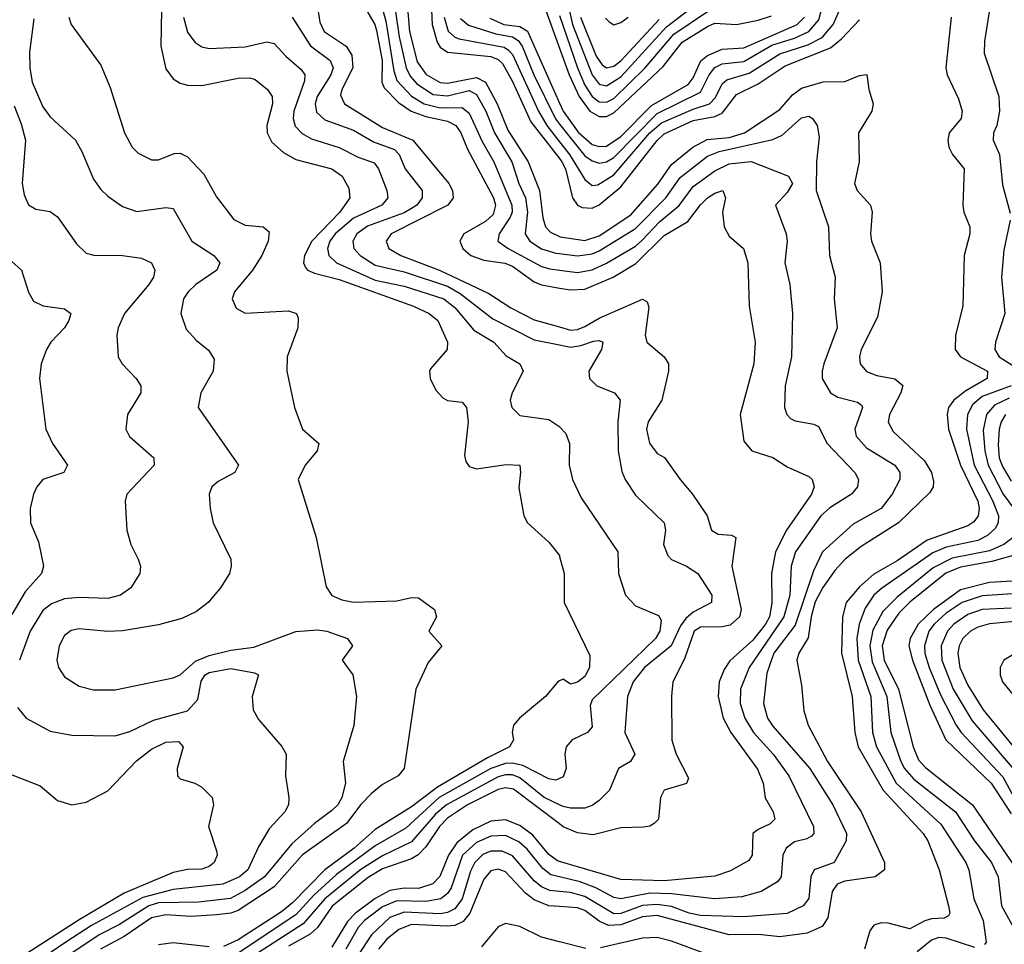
# Model space of a CAD drawing. Header units: inches. Extents: x 990535 to 1117859, y 769386 to 892122.
# Tile 778 of 1056: x 1078506 to 1081231, y 845284 to 847843. Entities that reach past the tile are written whole.
import ezdxf

# ---------------------------------------------------------------- set-up
doc = ezdxf.new("R2010")
doc.units = ezdxf.units.IN
doc.header["$MEASUREMENT"] = 0
doc.layers.add('B0874', color=7, linetype='Continuous')
doc.layers.add('B0884', color=7, linetype='Continuous')

msp = doc.modelspace()

# ---------------------------------------------------------------- linework, layer by layer
at = {"layer": 'B0874', "color": 5}
for points, elevation in [([(1079537.1, 847930), (1079555.6, 847795.6), (1079575.2, 847710), (1079586.9, 847686.9), (1079605.3, 847665.3), (1079650, 847636.3), (1079690, 847631.9), (1079750, 847647.1), (1079770, 847636.3), (1079795.8, 847590), (1079819.6, 847530), (1079868.1, 847450), (1079887, 847390), (1079906, 847350), (1079911.7, 847310), (1079904.4, 847250), (1079917.8, 847230), (1079950, 847208.6), (1079990, 847196.6), (1080000, 847195.4)], 3060), ([(1079574.2, 847930), (1079584.3, 847810), (1079606.1, 847726.1), (1079630.9, 847690.9), (1079670, 847669.1), (1079690, 847667.5), (1079770, 847683.1), (1079794.7, 847670), (1079827.3, 847610), (1079856.9, 847536.9), (1079913.6, 847450), (1079944.4, 847370), (1079954.2, 847294.2), (1079961.4, 847270), (1079974.8, 847254.8), (1080000, 847242.7)], 3080), ([(1079643.1, 847930), (1079647.7, 847830), (1079660.9, 847780.9), (1079670, 847766.7), (1079690, 847753.1), (1079810, 847741.4), (1079830, 847733.3), (1079842, 847722), (1079870, 847671.9), (1079920.6, 847560.6), (1080000, 847458.8)], 3120), ([(1079328.3, 847890), (1079336.2, 847836.2), (1079348.7, 847810), (1079409.6, 847769.6), (1079425.2, 847745.2), (1079427.5, 847710), (1079396.9, 847650), (1079394, 847634), (1079405, 847610), (1079510, 847544.5), (1079593.7, 847510), (1079693.3, 847390), (1079703.6, 847370), (1079705.8, 847350), (1079690.6, 847330), (1079533.9, 847250), (1079519.6, 847230), (1079527.4, 847210), (1079560.7, 847190), (1079670, 847148.8), (1079804.7, 847084.7), (1079865.1, 847045.1), (1079930, 847012.5), (1080000, 846992.6)], 2980), ([(1079454, 847890), (1079488.5, 847830), (1079493.3, 847813.3), (1079509.4, 847730), (1079508.1, 847670), (1079514.7, 847654.7), (1079553.9, 847613.9), (1079589.4, 847589.4), (1079630, 847574.7), (1079690, 847562.2), (1079713, 847550), (1079727.1, 847530), (1079744.9, 847484.9), (1079817.4, 847350), (1079822.8, 847330), (1079815.9, 847304.1), (1079795.4, 847284.6), (1079734.7, 847250), (1079723.8, 847230), (1079732.5, 847210), (1079754.4, 847190), (1079790, 847177), (1079848.8, 847168.8), (1079870, 847161), (1079930, 847117.6), (1079950, 847109.1), (1080000, 847100.2)], 3020), ([(1079499.6, 847910), (1079519.2, 847839.2), (1079541.5, 847701.5), (1079550, 847675), (1079590, 847631), (1079625.2, 847610), (1079670, 847598.8), (1079730, 847599.7), (1079750, 847584.3), (1079786.2, 847506.2), (1079818.4, 847450), (1079867.8, 847330), (1079868.4, 847310), (1079863.7, 847296.3), (1079833.2, 847250), (1079829.6, 847230), (1079857.8, 847210), (1079950, 847160.3), (1079973.3, 847153.3), (1080000, 847149.8)], 3040), ([(1078898.3, 847870), (1078896.3, 847770), (1078910, 847707.2), (1078930, 847679.8), (1078950, 847667.1), (1078970, 847661.8), (1079010, 847660.6), (1079110, 847681.1), (1079142.2, 847682.2), (1079157.7, 847677.7), (1079191.8, 847650), (1079204.6, 847630), (1079205.1, 847610), (1079190.1, 847550), (1079190.9, 847530), (1079203.6, 847503.6), (1079235.6, 847475.6), (1079270, 847455.7), (1079369.9, 847430.1), (1079398, 847410), (1079416.9, 847376.9), (1079419.1, 847350), (1079392.1, 847310), (1079314.3, 847230), (1079294.2, 847190), (1079291.3, 847170), (1079297.1, 847157.1), (1079302.3, 847150), (1079321.5, 847141.5), (1079390, 847123.6), (1079596, 847050), (1079639.4, 847030), (1079662.8, 847010), (1079690.1, 846950), (1079689.3, 846930), (1079643.2, 846876.8), (1079639.6, 846870), (1079642, 846850), (1079658, 846818), (1079676.7, 846796.7), (1079690, 846789.2), (1079730, 846784.2), (1079742.4, 846770), (1079747.4, 846730), (1079736.7, 846636.7), (1079740.2, 846620.2), (1079750, 846606), (1079770, 846599.7), (1079852.2, 846612.2), (1079890.1, 846610.1), (1079892.3, 846590), (1079887.1, 846547.1), (1079901.2, 846470), (1079911.6, 846450), (1079970, 846397.2), (1079999.5, 846359.5), (1080000, 846357.5)], 2920), ([(1079958.5, 847878.5), (1080000, 847764.2)], 3220), ([(1078545, 847845), (1078533.1, 847753.1), (1078533.6, 847710), (1078540.1, 847670), (1078570, 847601.5), (1078590, 847574), (1078659.6, 847510), (1078678, 847478), (1078710, 847401.7), (1078730, 847372.6), (1078750, 847354.4), (1078790, 847326.4), (1078830, 847312.4), (1078910, 847323.5), (1078930, 847320.2), (1078982.3, 847230), (1079043.2, 847190), (1079059.8, 847170), (1079051, 847150), (1078993, 847110), (1078972.2, 847090), (1078959.1, 847070), (1078951.8, 847030), (1078966.4, 846986.4), (1078994.6, 846954.6), (1079028.2, 846928.2), (1079043.5, 846903.5), (1079041.5, 846870), (1079007.1, 846810), (1078999.6, 846770), (1079111, 846610), (1079100.7, 846590), (1079055.1, 846564.9), (1079037.4, 846550), (1079030.3, 846530), (1079032.6, 846490), (1079041.5, 846450), (1079090.2, 846350), (1079091.4, 846330), (1079086.5, 846310), (1079061.2, 846270), (1079027.1, 846230), (1078994.7, 846205.3), (1078954.4, 846185.6), (1078890, 846167.8), (1078790, 846151.2), (1078750, 846149.9), (1078670, 846156.7), (1078648, 846152), (1078630, 846138.4), (1078614.4, 846110), (1078608.8, 846070), (1078613, 846050), (1078630, 846024), (1078670, 845998.4), (1078710, 845988.1), (1078770, 845988.4), (1078930, 846021.5), (1078950, 846029.4), (1078992.4, 846067.6), (1079030, 846083), (1079090, 846098), (1079153.9, 846106.1), (1079270, 846149.8), (1079330, 846154), (1079355.6, 846150), (1079412.7, 846130), (1079427, 846110), (1079398.4, 846070), (1079427.4, 846030), (1079438.2, 845970), (1079430.9, 845889.1), (1079401.4, 845790), (1079407.6, 845730), (1079397.6, 845690), (1079386.5, 845670), (1079370, 845654.3), (1079321.5, 845618.5), (1079258.5, 845561.5), (1079183.3, 845470), (1079130, 845432.3), (1079089.2, 845410.8), (1079000.1, 845399.9), (1078890, 845398.2), (1078863.1, 845390), (1078781.8, 845338.2), (1078725.5, 845310), (1078650, 845258.8)], 2860), ([(1078641.2, 847850), (1078648, 847830), (1078730, 847717), (1078755.8, 847655.8), (1078795.9, 847530), (1078817.1, 847490), (1078833.3, 847473.3), (1078870, 847455.1), (1078890, 847455.1), (1078933.1, 847473.1), (1078950, 847474), (1078970, 847463.5), (1079015.2, 847415.2), (1079050, 847352.3), (1079098.2, 847290), (1079130, 847274.1), (1079179.3, 847270), (1079195.8, 847255.8), (1079193.1, 847230), (1079175.5, 847190), (1079150, 847149.5), (1079099.8, 847090), (1079094, 847070), (1079104.9, 847044.9), (1079130, 847030.7), (1079250, 847037.5), (1079271.6, 847030), (1079276.7, 847016.7), (1079275.6, 846990), (1079245.6, 846910), (1079245, 846870), (1079266.3, 846770), (1079288.8, 846710), (1079333.2, 846670), (1079329.3, 846650), (1079296.1, 846610), (1079276, 846570), (1079326, 846410), (1079353.5, 846273.5), (1079369.3, 846249.3), (1079397.2, 846237.2), (1079430, 846231), (1079550, 846234), (1079590, 846243.5), (1079610, 846242.7), (1079654.2, 846210), (1079659, 846190), (1079638.6, 846150), (1079673.7, 846110), (1079636.2, 846063.8), (1079602.3, 845990), (1079569.5, 845770), (1079553.4, 845750), (1079510, 845726.1), (1079479.3, 845700.7), (1079450, 845670.6), (1079410, 845618.4), (1079288.9, 845531.1), (1079210, 845442.6), (1079110, 845377.6), (1079090, 845370.2), (1079050, 845364.9), (1078979.2, 845360.8), (1078910, 845365.4), (1078870, 845357.2), (1078794.5, 845305.5), (1078729.6, 845270.4)], 2880), ([(1078959.1, 847850), (1078970, 847808.3), (1078990, 847780.9), (1079010, 847767.8), (1079030, 847762.9), (1079130, 847767.5), (1079190, 847782.2), (1079210, 847777.3), (1079241.9, 847741.9), (1079285.2, 847705.2), (1079295.1, 847690), (1079294.1, 847674.1), (1079264.6, 847590), (1079262.2, 847570), (1079268.1, 847548.1), (1079287.9, 847527.9), (1079313.5, 847513.5), (1079390, 847489.7), (1079442.7, 847462.7), (1079486.5, 847446.5), (1079499, 847430), (1079521.7, 847370), (1079524.6, 847350), (1079507.8, 847330), (1079430, 847294), (1079378.9, 847250), (1079364.1, 847230), (1079357.7, 847210), (1079361.1, 847190), (1079382.9, 847170), (1079490, 847121.9), (1079570, 847105.2), (1079679.4, 847070), (1079710, 847046.6), (1079763.2, 846983.2), (1079818, 846950), (1079852.4, 846912.4), (1079890.3, 846890), (1079899.7, 846870), (1079868.4, 846810), (1079863.5, 846790), (1079868.1, 846770), (1079890, 846747.2), (1079970, 846736.8), (1079997.9, 846717.9), (1080000, 846715.7)], 2940), ([(1079259.8, 847850), (1079310.6, 847770.6), (1079365.1, 847730), (1079373.6, 847710), (1079367.3, 847690), (1079329, 847630), (1079323.3, 847610), (1079327.2, 847587.2), (1079350, 847566.2), (1079430, 847537.7), (1079484.7, 847504.7), (1079543.4, 847483.4), (1079556.4, 847470), (1079573.1, 847430), (1079620.1, 847370), (1079619.9, 847350), (1079604.5, 847330), (1079590, 847320.2), (1079570, 847308.6), (1079468.6, 847271.4), (1079438.8, 847250), (1079427.6, 847230), (1079430.5, 847210), (1079448.2, 847190), (1079490, 847163.9), (1079570, 847145), (1079690, 847105.2), (1079724.9, 847084.9), (1079815.2, 847015.2), (1079930, 846956.9), (1080000, 846942.8)], 2960), ([(1079680.8, 847850), (1079691.5, 847811.5), (1079710, 847794.4), (1079722, 847790), (1079847, 847767), (1079859.1, 847759.1), (1079870, 847746.4), (1079942, 847590), (1079965.2, 847550), (1080000, 847505.3)], 3140), ([(1079726.2, 847846.2), (1079748.1, 847828.1), (1079823.6, 847803.6), (1079870, 847795.5), (1079885.9, 847785.9), (1079896.7, 847770), (1079929.2, 847690), (1079988.5, 847568.5), (1080000, 847554.1)], 3160), ([(1079807.1, 847847.1), (1079845.4, 847830), (1079890, 847824), (1079911.4, 847811.4), (1080000, 847612.2)], 3180), ([(1078490, 847604.9), (1078510, 847555.2), (1078521.8, 847510), (1078512.3, 847390), (1078517.9, 847357.9), (1078530, 847330.3), (1078550, 847318.5), (1078590, 847312.4), (1078610, 847297.3), (1078662.7, 847222.7), (1078690, 847196.9), (1078710.8, 847190.8), (1078790.1, 847190.1), (1078843.1, 847183.1), (1078870, 847170.2), (1078879.7, 847150), (1078876.1, 847130), (1078862.7, 847110), (1078796.1, 847030), (1078777.8, 846990), (1078774.5, 846970), (1078778.6, 846910), (1078789.1, 846890), (1078828.1, 846850), (1078841.2, 846830), (1078840.7, 846810), (1078804.3, 846750), (1078799.7, 846710), (1078809.5, 846689.5), (1078877.3, 846630), (1078878, 846610), (1078802, 846530), (1078797.3, 846510), (1078802.4, 846430), (1078813.6, 846390), (1078833.8, 846350), (1078839.6, 846330), (1078838.3, 846310), (1078813.1, 846270), (1078784.9, 846250), (1078750, 846240.7), (1078670, 846244), (1078630, 846239.7), (1078593.9, 846226.1), (1078570, 846207.6), (1078534.5, 846150), (1078504.9, 846070)], 2840), ([(1078457.4, 847197.4), (1078510.1, 847150.1), (1078530, 847088.5), (1078544.2, 847064.2), (1078570.9, 847050.9), (1078630, 847042.4), (1078647.2, 847030), (1078642, 847010), (1078629.2, 846990), (1078592.1, 846950), (1078579.7, 846930), (1078564.7, 846890), (1078560.7, 846850), (1078578, 846710), (1078596.5, 846670), (1078637.6, 846610), (1078627.3, 846590), (1078569.6, 846570.4), (1078552.9, 846550), (1078544.2, 846530), (1078535, 846490), (1078535.3, 846450), (1078557.6, 846397.6), (1078571.8, 846330), (1078566.3, 846310), (1078520.6, 846259.4), (1078483.5, 846196.5)], 2820), ([(1078499.5, 845939.5), (1078523.9, 845910), (1078590, 845873.4), (1078650, 845862.8), (1078770, 845860.9), (1078810, 845872.5), (1078875.9, 845904.1), (1078970, 845930.1), (1078998.4, 845961.6), (1079007.8, 846012.2), (1079019.2, 846030), (1079030, 846036.5), (1079090, 846046.8), (1079155.3, 846035.3), (1079166.4, 846030), (1079149.2, 845970), (1079152.3, 845932.3), (1079166.3, 845906.3), (1079231, 845831), (1079243.6, 845810), (1079241.7, 845750), (1079251, 845690), (1079249.3, 845670), (1079239.3, 845650), (1079196.5, 845603.5), (1079166.7, 845553.3), (1079137, 845490), (1079113.8, 845470), (1079068, 845450), (1078930, 845435.4), (1078846.5, 845413.5), (1078704.7, 845335.3), (1078633.7, 845290), (1078575.5, 845250)], 2840), ([(1080000, 846012.6), (1079994.9, 846010), (1079961.3, 845970), (1079889.2, 845910), (1079873, 845890), (1079868.5, 845870), (1079872.4, 845850), (1079861.4, 845830), (1079800.5, 845799.5), (1079661.8, 845718.2), (1079590, 845663.9), (1079490, 845601.7), (1079431.2, 845550), (1079350.4, 845489.6), (1079261.2, 845398.8), (1079230, 845374), (1079110, 845296.2), (1079070, 845277.3)], 2920), ([(1078470, 845758.6), (1078562.2, 845722.2), (1078610, 845681.3), (1078650, 845669.4), (1078690, 845676.8), (1078750, 845708.3), (1078828.9, 845791.1), (1078870, 845823.8), (1078910, 845842.8), (1078945.5, 845845.5), (1078958.5, 845830), (1078941.1, 845770), (1078942.6, 845750), (1078950, 845741.3), (1078990, 845729.3), (1079010, 845718.2), (1079038, 845690), (1079042.2, 845670), (1079028, 845610), (1079050, 845542.8), (1079051.9, 845530), (1079044.3, 845510), (1079030, 845498.9), (1079010, 845491.7), (1078970, 845490.3), (1078930, 845482.2), (1078794.8, 845425.2), (1078670, 845351.5), (1078512, 845250)], 2820), ([(1080000, 845742.6), (1079990, 845737.9), (1079970, 845741.3), (1079898.6, 845778.6), (1079870, 845785), (1079850, 845783.8), (1079810.1, 845770), (1079666.6, 845690), (1079574.5, 845605.5), (1079490, 845556.3), (1079383, 845477), (1079319.9, 845420.1), (1079270, 845364.9), (1079110, 845259.6)], 2940), ([(1080000, 845669.8), (1079957.3, 845690), (1079890, 845744.9), (1079870, 845752.4), (1079850, 845752.8), (1079830, 845746.8), (1079686.8, 845670), (1079656.3, 845643.7), (1079590, 845567), (1079510, 845528.5), (1079450, 845490.7), (1079350.2, 845409.8), (1079290, 845339.9), (1079057.1, 845190)], 2960), ([(1080000, 845616.7), (1079872.7, 845712.7), (1079850, 845717), (1079830, 845712), (1079745, 845670), (1079690, 845633.1), (1079667.7, 845610), (1079630, 845553.3), (1079608.7, 845531.3), (1079590, 845520.2), (1079510, 845492.8), (1079470, 845468.5), (1079371, 845389), (1079329.8, 845330.2), (1079310, 845311.3), (1079250, 845278.9)], 2980), ([(1080000, 845512.6), (1079994.3, 845514.3), (1079970, 845532.5), (1079925.7, 845585.7), (1079890, 845612.6), (1079850, 845628.4), (1079810, 845624.4), (1079759.7, 845600.3), (1079715.4, 845564.6), (1079692.2, 845530), (1079668.2, 845471.8), (1079649, 845451), (1079610, 845438.4), (1079570, 845439.5), (1079530, 845432.6), (1079490, 845410.7), (1079435.4, 845370), (1079413.1, 845346.9), (1079370, 845276.1)], 3020), ([(1080000, 845470.4), (1079976.1, 845476.1), (1079953.5, 845493.5), (1079910, 845547.3), (1079887.7, 845567.7), (1079850, 845584.4), (1079810, 845583), (1079770, 845565.8), (1079731.2, 845530), (1079700.2, 845439.8), (1079690, 845424), (1079671.8, 845410), (1079630, 845401.8), (1079550, 845403.7), (1079510, 845387), (1079460, 845350), (1079442.8, 845330), (1079408.3, 845270)], 3040), ([(1080000, 845430), (1079972.9, 845432.9), (1079950, 845443.2), (1079930, 845459.6), (1079870, 845528.8), (1079841.6, 845541.6), (1079810, 845541.7), (1079787.9, 845532.1), (1079765.7, 845510), (1079753.9, 845486.1), (1079730.6, 845410), (1079710, 845382.1), (1079690, 845371.7), (1079670, 845368.4), (1079570, 845372.4), (1079530, 845357.5), (1079479.7, 845310), (1079400.2, 845190)], 3060), ([(1080000, 845388), (1079970, 845390.2), (1079930, 845406.4), (1079905.5, 845425.5), (1079850, 845484.1), (1079830, 845492.1), (1079810, 845487.1), (1079790, 845463.7), (1079752, 845370), (1079733, 845347), (1079710, 845335.7), (1079690, 845333.7), (1079590, 845338.1), (1079555, 845325), (1079522.1, 845297.9), (1079498.5, 845270)], 3080), ([(1080000, 845290.9), (1079950, 845303.5), (1079890, 845333.4), (1079850, 845341.2), (1079830, 845332.4), (1079783.7, 845276.3)], 3120), ([(1079030, 845276.4), (1078930, 845287.8), (1078890, 845281.9)], 2920)]:
    msp.add_lwpolyline(points, dxfattribs=dict(at, elevation=elevation))
at = {"layer": 'B0884', "color": 5}
for points, elevation in [([(1080000, 847554.1), (1080070, 847465.8), (1080090, 847452.2), (1080110, 847445.8), (1080130, 847449.6), (1080150, 847461.3), (1080270, 847583.6), (1080390, 847642.2), (1080413.9, 847690), (1080430, 847711), (1080450, 847720.8), (1080510, 847727.2), (1080587.4, 847772.6), (1080650, 847792.3), (1080690, 847810.7), (1080717.4, 847842.6), (1080742.7, 847937.3)], 3160), ([(1080016.6, 847916.6), (1080035.7, 847830), (1080089.9, 847690), (1080110, 847664.4), (1080130, 847659.9), (1080170, 847684.7), (1080296.3, 847823.7), (1080390, 847895.2)], 3260), ([(1080000, 847505.3), (1080027.4, 847470), (1080070, 847400.6), (1080090, 847383.8), (1080106.2, 847386.2), (1080150, 847413.6), (1080250.1, 847529.9), (1080282.1, 847557.9), (1080370, 847595.7), (1080414.7, 847610), (1080432.2, 847627.8), (1080450, 847665.7), (1080463.3, 847676.7), (1080525, 847695), (1080610, 847748.3), (1080686.9, 847773.1), (1080726.7, 847793.3), (1080757.3, 847830), (1080785.9, 847894.1)], 3140), ([(1080000, 847854.3), (1080049.7, 847710), (1080070, 847662.1), (1080090, 847630.1), (1080110, 847616), (1080130, 847615.2), (1080150, 847625.3), (1080237.2, 847710), (1080316.7, 847803.3), (1080410, 847865.7)], 3240), ([(1081190.1, 847869.9), (1081176.6, 847783.4), (1081175.6, 847750), (1081215.7, 847630), (1081217.5, 847590), (1081210.7, 847550), (1081201.2, 847530), (1081200.2, 847510), (1081217.8, 847470), (1081226, 847386), (1081247.4, 847307.4)], 3140), ([(1080000, 847764.2), (1080027, 847690), (1080054.3, 847630), (1080083.8, 847590), (1080110, 847575), (1080130, 847575.5), (1080150, 847584.8), (1080286.5, 847713.5), (1080339.1, 847780.9), (1080410, 847824.5), (1080430, 847833), (1080490, 847829.9), (1080550, 847841.3), (1080586.5, 847853.5)], 3220), ([(1080000, 847612.2), (1080009.9, 847589.9), (1080051.5, 847531.5), (1080090, 847497.7), (1080110, 847491.7), (1080130, 847493.2), (1080170, 847519.5), (1080254.4, 847605.6), (1080356, 847664), (1080370, 847681.7), (1080391.2, 847728.8), (1080410, 847743.8), (1080450, 847761.2), (1080510, 847765), (1080657.7, 847830), (1080677.7, 847850)], 3180), ([(1080000, 847458.8), (1080006.8, 847450), (1080016.4, 847430), (1080035.5, 847350), (1080049.9, 847329.9), (1080062.9, 847322.9), (1080090, 847321), (1080110, 847330.6), (1080170, 847380.2), (1080270, 847508.8), (1080290, 847527.5), (1080370, 847564.4), (1080430, 847575.5), (1080450, 847583.9), (1080490, 847635.9), (1080550, 847665.6), (1080624.4, 847715.6), (1080750, 847765.5), (1080780.1, 847790), (1080830, 847843.1)], 3120), ([(1080058.2, 847850), (1080101.7, 847741.7), (1080118.1, 847718.1), (1080130, 847710.1), (1080150, 847714.1), (1080170, 847729.6), (1080276.2, 847843.8)], 3280), ([(1080127.1, 847847.1), (1080137.2, 847837.2), (1080150, 847829.2), (1080170, 847835.4), (1080190, 847849.8)], 3320), ([(1081083.9, 847850), (1081069, 847710), (1081072.9, 847690), (1081104, 847624), (1081115, 847590), (1081111.9, 847570), (1081079, 847530), (1081074.6, 847510), (1081077.6, 847490), (1081088, 847470), (1081120.1, 847430), (1081116.4, 847330), (1081118.9, 847310), (1081135.8, 847270), (1081135.9, 847250), (1081120.1, 847190), (1081116.6, 847050), (1081096.2, 846970), (1081095.5, 846930), (1081110.1, 846910), (1081184.6, 846870), (1081184.2, 846850), (1081124.3, 846815.7), (1081091.1, 846790), (1081076.3, 846770), (1081073.3, 846750), (1081076.5, 846710), (1081110.4, 846610), (1081157.9, 846510), (1081161.8, 846490), (1081158.8, 846470), (1081146.5, 846453.5), (1081130, 846441.7), (1081017.8, 846402.2), (1080934.4, 846345.6), (1080870, 846308.4), (1080830, 846273.6), (1080793.5, 846230), (1080783.7, 846190), (1080780.8, 846090), (1080810.1, 845969.9), (1080817.1, 845870), (1080827.1, 845830), (1080895.5, 845710), (1081006.4, 845590), (1081019.6, 845570), (1081051.3, 845490), (1081077, 845390), (1081080.1, 845370), (1081077.1, 845362.9), (1081064.4, 845355.6), (1081030, 845354.2), (1081011.4, 845348.6), (1080970, 845326.4), (1080910, 845342.2), (1080890, 845343.4), (1080870, 845336.7), (1080858.9, 845321.1), (1080844.1, 845270)], 3120), ([(1080000, 847242.7), (1080001.8, 847241.8), (1080070, 847231.4), (1080110, 847245.2), (1080197.1, 847302.9), (1080272, 847388), (1080310, 847441.8), (1080368.6, 847490), (1080409, 847511), (1080470, 847517.4), (1080512, 847530), (1080610, 847594.8), (1080645.2, 847634.8), (1080670, 847653.9), (1080730, 847670.8), (1080790, 847671.8), (1080830, 847688.8), (1080851, 847691), (1080856.6, 847650), (1080868.4, 847610), (1080864.8, 847590), (1080827.2, 847530), (1080829.5, 847450), (1080816.8, 847390), (1080823.6, 847370), (1080860.9, 847330), (1080865, 847310), (1080860.4, 847250), (1080863.5, 847230), (1080887.5, 847170), (1080893.3, 847090), (1080880.5, 847019.5), (1080834.8, 846930), (1080830.1, 846910), (1080831.8, 846890), (1080850, 846869.5), (1080878.1, 846858.1), (1080928.6, 846848.6), (1080950.5, 846830.5), (1080944.8, 846810), (1080913, 846750), (1080909.4, 846729.4), (1080923.7, 846703.6), (1081010, 846621.5), (1081029.7, 846590), (1081035.4, 846564.6), (1081034.7, 846550), (1081025.3, 846534.7), (1080938.2, 846450), (1080834.9, 846385.1), (1080790.4, 846349.6), (1080761.9, 846318.1), (1080728.7, 846271.3), (1080708.1, 846231.9), (1080696.6, 846190), (1080688.3, 846131.7), (1080662.4, 846090), (1080656.6, 846070), (1080670, 846000.7), (1080676, 845930), (1080687.9, 845890), (1080741.7, 845790), (1080834.6, 845650), (1080899.2, 845510), (1080899.8, 845490), (1080873.4, 845470), (1080790, 845458.1), (1080768.6, 845450), (1080754.7, 845430), (1080743, 845357), (1080727.4, 845332.6), (1080685.1, 845314.9), (1080610, 845304.1), (1080550.5, 845310.5), (1080470, 845310.2), (1080270, 845363.5), (1080230, 845359.7), (1080170, 845337.9), (1080135.8, 845335.8), (1080110, 845347.8), (1080070, 845377.2), (1080050, 845384.3), (1080000, 845388)], 3080), ([(1080000, 847195.4), (1080050, 847189.4), (1080090, 847195), (1080110, 847203.6), (1080210, 847265.2), (1080294.5, 847350), (1080333.6, 847406.4), (1080410, 847465.3), (1080441.5, 847478.5), (1080590, 847511.1), (1080616.4, 847523.6), (1080670, 847571.5), (1080690, 847576.3), (1080700.3, 847570), (1080713.6, 847550), (1080718.3, 847518.3), (1080710.9, 847450), (1080710.1, 847370), (1080744.2, 847270), (1080747.5, 847190), (1080762.8, 847130), (1080759.8, 847070), (1080768.8, 846990), (1080732.1, 846890), (1080726.6, 846870), (1080727.4, 846850), (1080750.2, 846810), (1080770, 846797.9), (1080824.5, 846784.5), (1080835.6, 846775.6), (1080838.5, 846770), (1080817.7, 846710), (1080821.5, 846690), (1080850, 846658), (1080928.1, 846610), (1080941.9, 846590), (1080942.3, 846570), (1080921, 846530), (1080890, 846490.4), (1080812.9, 846447.1), (1080728.1, 846370), (1080702.7, 846317.3), (1080652.7, 846167.3), (1080593.5, 846090), (1080574, 846034), (1080564.6, 845950), (1080575.3, 845910), (1080590, 845887.4), (1080693, 845770), (1080756.5, 845670), (1080794.7, 845590), (1080793.9, 845570), (1080759.8, 845510), (1080705, 845490), (1080695.8, 845470), (1080689.7, 845410.3), (1080674.7, 845390), (1080630, 845369.3), (1080510, 845359.8), (1080390, 845363.4), (1080358.5, 845370), (1080310, 845388.5), (1080270, 845394), (1080230, 845390.9), (1080170, 845369.3), (1080150, 845368.1), (1080070, 845416.2), (1080030, 845426.8), (1080000, 845430)], 3060), ([(1080000, 847149.8), (1080050, 847143.3), (1080090, 847150.3), (1080130, 847168.8), (1080210, 847216.2), (1080228.1, 847231.9), (1080276.7, 847283.3), (1080331.3, 847328.7), (1080370, 847381.7), (1080430, 847424.7), (1080470, 847444), (1080530.5, 847450.5), (1080634.2, 847410), (1080644.9, 847390), (1080630, 847364.4), (1080597.6, 847330), (1080627.8, 847250), (1080630.1, 847230), (1080623.9, 847170), (1080637.8, 847110), (1080644.6, 847030), (1080641.9, 846910), (1080624.3, 846830), (1080622.5, 846770), (1080629.3, 846750), (1080639.4, 846739.4), (1080652.6, 846732.6), (1080703.8, 846723.8), (1080716.8, 846716.8), (1080740.8, 846670), (1080817, 846590), (1080827.6, 846570), (1080824.8, 846550), (1080808.3, 846530), (1080747.9, 846492.1), (1080723.1, 846470), (1080653.1, 846370), (1080641.4, 846330), (1080637.8, 846250), (1080620.9, 846190), (1080524.7, 846050), (1080501.3, 845990), (1080499.9, 845950), (1080512.7, 845910), (1080537.1, 845870), (1080591.6, 845810), (1080634.6, 845750), (1080703.1, 845610), (1080703.7, 845590), (1080697.3, 845582.7), (1080684.6, 845575.4), (1080650, 845567.3), (1080627.8, 845550), (1080617.9, 845530), (1080613.6, 845470), (1080603.8, 845456.2), (1080558.4, 845430), (1080504.5, 845415.5), (1080429.2, 845409.2), (1080310, 845423.2), (1080250, 845425.2), (1080169.4, 845409.4), (1080150, 845413.1), (1080100.2, 845440.2), (1080056.9, 845456.9), (1080000, 845470.4)], 3040), ([(1080000, 847100.2), (1080030, 847094.9), (1080070, 847097), (1080148, 847130), (1080211.5, 847168.5), (1080290, 847245.4), (1080355.2, 847284.8), (1080390, 847330.9), (1080410, 847349.6), (1080430, 847363.1), (1080451.8, 847370), (1080459.5, 847350), (1080451.3, 847310), (1080455.3, 847270), (1080470, 847243.6), (1080509.5, 847209.5), (1080521.1, 847170), (1080525.2, 847050), (1080541.3, 846950), (1080537.8, 846890), (1080500.1, 846750), (1080510, 846676.4), (1080532.4, 846650), (1080590.9, 846630.9), (1080630, 846605), (1080690, 846578.7), (1080699.5, 846570), (1080705.3, 846550), (1080697.8, 846530), (1080628.4, 846430), (1080598.2, 846370), (1080586.5, 846310), (1080588, 846228), (1080581.1, 846190), (1080570.6, 846170), (1080534.9, 846125.1), (1080471.4, 846068.6), (1080455.6, 846044.4), (1080442.1, 846010), (1080438.9, 845970), (1080453, 845910), (1080474.1, 845870), (1080548.4, 845768.4), (1080563.7, 845730), (1080568.9, 845688.9), (1080591.5, 845650), (1080595.7, 845630), (1080583.2, 845616.8), (1080550, 845601.8), (1080535.5, 845590), (1080533.4, 845530), (1080524.1, 845515.9), (1080473.1, 845486.9), (1080430, 845472), (1080290, 845459.1), (1080170, 845463.2), (1080000, 845512.6)], 3020), ([(1081247.8, 847287.8), (1081230, 847205.2), (1081223.3, 847130), (1081233.1, 847030), (1081207.3, 846950), (1081204.8, 846930), (1081217.4, 846910), (1081279.6, 846870)], 3140), ([(1080000, 846992.6), (1080030, 846984), (1080050, 846985.7), (1080070, 846994), (1080110, 847016.6), (1080230, 847069.3), (1080242.2, 847062.2), (1080247.4, 847047.4), (1080237.4, 846970), (1080242, 846950), (1080289.6, 846909.6), (1080301.6, 846890), (1080301.5, 846870), (1080283.5, 846790), (1080245.1, 846730), (1080240.9, 846710), (1080249.3, 846670.7), (1080270, 846642.4), (1080290.8, 846630.8), (1080333.5, 846570), (1080368.3, 846530), (1080408.3, 846470), (1080420.9, 846430), (1080439.2, 846419.2), (1080475.9, 846415.9), (1080487.8, 846410), (1080476.5, 846330), (1080502.5, 846210), (1080498.1, 846190), (1080472.7, 846167.3), (1080450, 846162.2), (1080390, 846161.9), (1080372.6, 846150), (1080346.2, 846073.8), (1080313.7, 846010), (1080309.6, 845970.4), (1080310.9, 845849.1), (1080322.5, 845810), (1080356.6, 845743.4), (1080351.5, 845728.5), (1080289.4, 845710), (1080279.5, 845690), (1080273.5, 845630), (1080262.1, 845617.9), (1080250, 845610.7), (1080232, 845608), (1080170, 845606.4), (1080092.9, 845587.1), (1080050, 845592.5), (1080010, 845609.1), (1080000, 845616.7)], 2980), ([(1080000, 846942.8), (1080030, 846936.8), (1080059, 846941), (1080093.6, 846953.6), (1080110, 846955), (1080119.6, 846950), (1080115.7, 846930), (1080081.2, 846870), (1080082.8, 846850), (1080103.7, 846830), (1080151.7, 846810), (1080167.7, 846790), (1080161.2, 846730), (1080162.5, 846650), (1080172.4, 846592.4), (1080181.3, 846570), (1080210, 846526.8), (1080289.4, 846450), (1080293.2, 846430), (1080287.8, 846390), (1080299.8, 846359.8), (1080310, 846348.5), (1080351.7, 846330), (1080382.8, 846310), (1080421.4, 846250), (1080420.9, 846230), (1080370, 846203), (1080350, 846185.6), (1080334.9, 846165.1), (1080308.6, 846110), (1080235.5, 846050), (1080204.2, 846010), (1080187.9, 845970), (1080180.8, 845870), (1080208, 845810), (1080196.1, 845790), (1080163, 845770), (1080138, 845710), (1080110, 845681.5), (1080090, 845667.7), (1080070, 845660.9), (1080030, 845660.6), (1080010, 845665), (1080000, 845669.8)], 2960), ([(1081250.6, 846830), (1081170, 846800), (1081143.4, 846776.6), (1081129.5, 846750), (1081126.4, 846710), (1081147.6, 846610), (1081199.6, 846510), (1081215.5, 846470), (1081214.3, 846450), (1081205.8, 846434.2), (1081184.8, 846415.2), (1081158.4, 846401.6), (1081070, 846382.8), (1081033, 846367), (1080891.5, 846268.5), (1080869.7, 846250), (1080845.7, 846214.3), (1080829.9, 846170.2), (1080823, 846130), (1080826.8, 846070), (1080861.4, 845970), (1080866.2, 845870), (1080877.1, 845830), (1080932.2, 845730), (1081055.8, 845615.8), (1081125.1, 845510), (1081133.3, 845490), (1081146.8, 845410), (1081172.3, 845350), (1081180.9, 845290), (1081176.8, 845283.2)], 3140), ([(1081244.6, 846795.4), (1081203.9, 846776.1), (1081181.6, 846750), (1081173, 846707), (1081177.5, 846650), (1081186.5, 846610), (1081228.4, 846530), (1081272.1, 846470)], 3160), ([(1081234.8, 846750), (1081222.3, 846730), (1081217.2, 846710), (1081214.2, 846665.8), (1081217.4, 846630), (1081226.1, 846606.1), (1081250, 846566.1)], 3180), ([(1080000, 846715.7), (1080017.4, 846697.4), (1080028, 846670), (1080026.6, 846610), (1080035.8, 846570), (1080059.8, 846519.8), (1080161.5, 846370), (1080163.5, 846310), (1080182.3, 846250), (1080210, 846220.9), (1080273.5, 846193.5), (1080281.1, 846181.1), (1080277.3, 846150), (1080266, 846130), (1080090, 845960.2), (1080084.9, 845944.9), (1080090, 845886), (1080077.4, 845870), (1080034.6, 845850), (1080018.8, 845830), (1080014.2, 845810), (1080018.1, 845770), (1080010, 845747.3), (1080000, 845742.6)], 2940), ([(1081255.7, 846410), (1081229.7, 846390), (1081190, 846372.7), (1081087.1, 846352.9), (1081034.6, 846325.4), (1080935.1, 846244.9), (1080895.3, 846204.7), (1080867.2, 846152.8), (1080858.7, 846110), (1080865.4, 846065.4), (1080906.1, 845970), (1080917.1, 845870), (1080945, 845790), (1080955.2, 845770), (1080980.4, 845740.4), (1081096.2, 845650), (1081149.1, 845570), (1081196.2, 845510), (1081214.3, 845470), (1081223.1, 845390), (1081256.6, 845330)], 3160), ([(1080000, 846357.5), (1080013.2, 846310), (1080012.9, 846230), (1080083.4, 846083.4), (1080082.5, 846050), (1080070, 846025.4), (1080050, 846009.1), (1080030, 846004.2), (1080010, 846017.6), (1080000, 846012.6)], 2920), ([(1081274.7, 846365.3), (1081196.5, 846343.5), (1081110, 846327.9), (1081069.2, 846310.9), (1080969.5, 846230.5), (1080939.6, 846200.4), (1080907.2, 846152.8), (1080893.1, 846110), (1080899, 846070), (1080937.9, 845990), (1080978.8, 845830), (1080993.9, 845793.9), (1081012.9, 845772.9), (1081143.6, 845670), (1081265.7, 845490)], 3180), ([(1081330, 846293.8), (1081190, 846285.1), (1081110, 846264.8), (1081034.8, 846210), (1080993, 846170), (1080970.5, 846130), (1080967.4, 846110), (1080977.1, 846070), (1081025.4, 845945.4), (1081069.8, 845850), (1081194.7, 845730), (1081250, 845645.1)], 3220), ([(1081310, 846257.1), (1081170, 846248.1), (1081114.4, 846230), (1081070, 846200.2), (1081037, 846170), (1081022.6, 846150), (1081010.5, 846110), (1081011.4, 846088.6), (1081022.8, 846050), (1081054.6, 845974.6), (1081097.8, 845890), (1081111.5, 845870), (1081227.1, 845747.1), (1081304.3, 845604.3)], 3240), ([(1081250, 846213.9), (1081170, 846210), (1081130, 846196.5), (1081091.7, 846170), (1081073.7, 846150), (1081056.9, 846110), (1081058.4, 846070), (1081090, 845990.1), (1081142.6, 845902.6), (1081253.2, 845773.2)], 3260), ([(1081290, 846180), (1081190, 846171), (1081158.3, 846161.7), (1081137.4, 846150), (1081116.5, 846130), (1081106.2, 846110), (1081102.9, 846090), (1081108.4, 846050), (1081130, 846000.7), (1081172.8, 845932.8), (1081273.7, 845810)], 3280), ([(1081255.1, 846084.8), (1081230.1, 846070), (1081219.4, 846050), (1081219.5, 846030), (1081225.8, 846010), (1081275.5, 845950)], 3320), ([(1080470, 845233.3), (1080310, 845292.4), (1080270, 845302.7), (1080230, 845301), (1080113.5, 845273.5)], 3120), ([(1081150, 845275.1), (1081070, 845301), (1081050, 845302.7), (1081030, 845295.2), (1080990, 845262.4)], 3140), ([(1080072.5, 845272.5), (1080000, 845290.9)], 3120)]:
    msp.add_lwpolyline(points, dxfattribs=dict(at, elevation=elevation))

doc.saveas('drawing.dxf')
